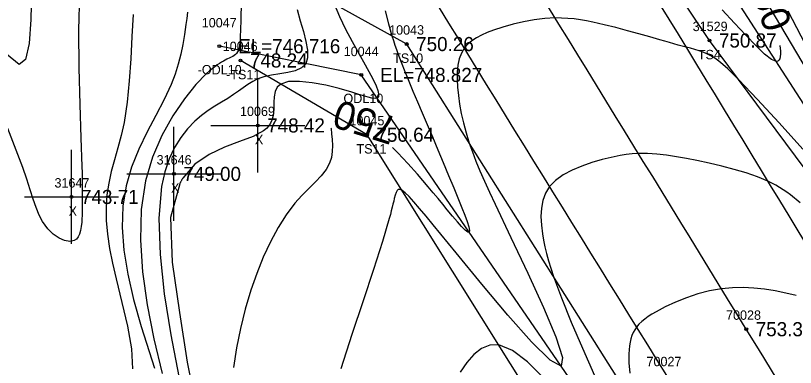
# Model space of a CAD drawing. Extents: x 1376587 to 1378239, y 1000335 to 1003031.
# Drawn here: x 1377858.2 to 1377941.2, y 1000717.4 to 1000754.9 of the extents above; entities that cross this region are included whole.
import ezdxf

# ---------------------------------------------------------------- set-up
doc = ezdxf.new("R2010")
doc.units = 0
for name, color, linetype in [('RD_DTM_BkLn1', 7, 'Continuous'), ('RD_DTM_BkLn2', 7, 'Continuous'), ('RD_DTM_BkLn_txCode', 7, 'Continuous'), ('RD_DTM_Major1', 7, 'Continuous'), ('RD_DTM_Major1_Lbl', 7, 'Continuous'), ('RD_DTM_Minor1', 7, 'Continuous'), ('RD_EX_H2O', 7, 'Continuous'), ('RD_EX_H2O_txCode', 7, 'Continuous'), ('RD_EX_Misc', 7, 'Continuous'), ('RD_EX_Misc_txCode', 7, 'Continuous'), ('RD_EX_Road', 7, 'Continuous'), ('RD_EX_Road_txCode', 7, 'Continuous'), ('RD_EX_TX_H2O_ELEV', 7, 'Continuous'), ('RD_EX_TX_Misc_ELEV', 7, 'Continuous'), ('RD_HC_Survey_ELEV', 7, 'Continuous'), ('RD_HC_Survey_txCode', 7, 'Continuous'), ('RD_SMD_Locator', 7, 'Continuous')]:
    doc.layers.add(name, color=color, linetype=linetype)

msp = doc.modelspace()

# ---------------------------------------------------------------- linework, layer by layer
at = {"layer": 'RD_DTM_BkLn1'}
msp.add_spline([(1378169.212, 1000387.103), (1378131.506, 1000434.744), (1378095.477, 1000481.988), (1378063.033, 1000526.867), (1378030.177, 1000574.233), (1377998.011, 1000622.539), (1377965.721, 1000673.201), (1377936, 1000721.493), (1377904.113, 1000773.429), (1377890.868, 1000795.129)], degree=3, dxfattribs=at)
at = {"layer": 'RD_DTM_BkLn2'}
for points in [[(1377938.101, 1000682.171), (1377936.386, 1000691.537), (1377924.442, 1000712.879), (1377899.858, 1000751.833), (1377888.953, 1000757.873), (1377885.684, 1000772.73), (1377874.43, 1000791.143), (1377850.687, 1000829.078), (1377827.828, 1000867.633), (1377814.697, 1000883.605), (1377799.61, 1000888.668), (1377792.432, 1000899.859), (1377781.208, 1000921.663)], [(1378008.67, 1000646.807), (1378003.766, 1000643.675), (1378001.404, 1000645.1), (1377976.657, 1000689.064), (1377948.341, 1000730.353), (1377932.085, 1000752.211), (1377921.755, 1000767.644), (1377900.683, 1000806.395), (1377894.514, 1000820.878), (1377896.367, 1000824.095)], [(1378037.054, 1000660.69), (1378019.371, 1000647.154), (1378012.958, 1000645.379), (1378008.902, 1000647.858), (1378005.689, 1000648.466), (1377979.425, 1000689.869), (1377951.959, 1000733.065), (1377926.815, 1000775.481), (1377904.915, 1000809.034), (1377897.581, 1000820.924), (1377899.385, 1000824.511)], [(1377937.624, 1000681.721), (1377926.509, 1000686.73), (1377916.899, 1000708.24), (1377895.635, 1000742.184), (1377882.169, 1000750.087)]]:
    msp.add_lwpolyline(points, dxfattribs=at)
at = {"layer": 'RD_DTM_Major1'}
for points in [[(1377870.735, 1000754.963), (1377870.603, 1000752.639), (1377870.481, 1000750.273), (1377870.328, 1000747.922), (1377870.103, 1000745.644), (1377869.768, 1000743.494), (1377869.459, 1000742.113), (1377869.109, 1000740.798), (1377868.751, 1000739.528), (1377868.415, 1000738.283), (1377868.134, 1000737.04), (1377867.939, 1000735.78), (1377867.854, 1000734.44), (1377867.883, 1000733.05), (1377868.014, 1000731.604), (1377868.238, 1000730.094), (1377868.542, 1000728.513), (1377868.916, 1000726.855), (1377869.535, 1000724.349), (1377870.131, 1000721.817), (1377870.56, 1000719.412), (1377870.681, 1000717.285)], [(1377897.571, 1000755.353), (1377897.92, 1000753.975), (1377898.282, 1000752.706), (1377898.437, 1000752.207), (1377898.594, 1000751.729), (1377898.754, 1000751.267), (1377898.916, 1000750.815), (1377899.083, 1000750.368), (1377899.255, 1000749.92), (1377899.65, 1000748.918), (1377900.074, 1000747.882), (1377900.523, 1000746.805), (1377900.998, 1000745.683), (1377901.498, 1000744.512), (1377902.02, 1000743.286), (1377902.584, 1000741.958), (1377903.161, 1000740.592), (1377903.739, 1000739.217), (1377904.306, 1000737.856), (1377904.853, 1000736.539), (1377905.366, 1000735.289), (1377905.721, 1000734.416), (1377906.034, 1000733.623), (1377906.286, 1000732.939), (1377906.461, 1000732.392), (1377906.54, 1000732.008), (1377906.506, 1000731.815), (1377906.346, 1000731.832), (1377906.071, 1000732.04), (1377905.698, 1000732.41), (1377905.244, 1000732.913), (1377904.725, 1000733.52), (1377904.158, 1000734.202), (1377903.682, 1000734.782), (1377903.187, 1000735.386), (1377902.673, 1000736.011), (1377902.139, 1000736.653), (1377901.587, 1000737.308), (1377901.017, 1000737.971), (1377899.985, 1000739.129), (1377898.919, 1000740.262), (1377898.345, 1000740.831)], [(1377939.581, 1000751.69), (1377939.583, 1000751.679), (1377939.624, 1000751.09), (1377939.625, 1000750.771), (1377939.603, 1000750.494), (1377939.555, 1000750.269), (1377939.475, 1000750.1), (1377939.361, 1000749.996), (1377939.208, 1000749.963), (1377938.685, 1000750.177), (1377937.95, 1000750.756), (1377937.031, 1000751.637), (1377935.951, 1000752.76), (1377934.738, 1000754.063), (1377933.418, 1000755.484)], [(1377891.794, 1000742.888), (1377891.798, 1000742.834), (1377891.858, 1000742.266), (1377891.918, 1000741.661), (1377891.951, 1000741.033), (1377891.934, 1000740.397), (1377891.842, 1000739.767), (1377891.649, 1000739.159), (1377891.274, 1000738.482), (1377890.758, 1000737.828), (1377890.136, 1000737.168), (1377889.44, 1000736.477), (1377888.703, 1000735.726), (1377887.957, 1000734.89), (1377887.043, 1000733.678), (1377886.175, 1000732.306), (1377885.357, 1000730.794), (1377884.595, 1000729.163), (1377883.895, 1000727.434), (1377883.262, 1000725.628), (1377882.664, 1000723.627), (1377882.153, 1000721.579), (1377881.734, 1000719.501), (1377881.411, 1000717.411)]]:
    msp.add_lwpolyline(points, dxfattribs=at)
at = {"layer": 'RD_DTM_Minor1'}
for points in [[(1377859.919, 1000757.533), (1377859.837, 1000754.432), (1377859.664, 1000751.893), (1377859.289, 1000750.206), (1377858.601, 1000749.662), (1377857.257, 1000750.767)], [(1377865.037, 1000757.238), (1377864.936, 1000753.313), (1377864.962, 1000749.306), (1377865.062, 1000745.418), (1377865.186, 1000741.851), (1377865.283, 1000738.807), (1377865.297, 1000738.124), (1377865.308, 1000737.488), (1377865.314, 1000736.893), (1377865.318, 1000736.337), (1377865.32, 1000735.817), (1377865.321, 1000735.329), (1377865.321, 1000734.856), (1377865.32, 1000734.411), (1377865.316, 1000733.993), (1377865.307, 1000733.6), (1377865.292, 1000733.229), (1377865.27, 1000732.879), (1377865.221, 1000732.41), (1377865.147, 1000731.987), (1377865.04, 1000731.618), (1377864.893, 1000731.311), (1377864.699, 1000731.073), (1377864.451, 1000730.912), (1377863.995, 1000730.828), (1377863.45, 1000730.915), (1377862.852, 1000731.172), (1377862.237, 1000731.597), (1377861.643, 1000732.188), (1377861.106, 1000732.943), (1377860.749, 1000733.633), (1377860.425, 1000734.424), (1377860.111, 1000735.321), (1377859.784, 1000736.33), (1377859.421, 1000737.456), (1377859, 1000738.704), (1377857.393, 1000742.863)], [(1377882.233, 1000756.147), (1377882.197, 1000754.561), (1377882.159, 1000753.19), (1377882.143, 1000752.76), (1377882.124, 1000752.367), (1377882.097, 1000752.012), (1377882.061, 1000751.698), (1377882.011, 1000751.424), (1377881.946, 1000751.193), (1377881.859, 1000750.998), (1377881.754, 1000750.842), (1377881.632, 1000750.715), (1377881.495, 1000750.61), (1377881.344, 1000750.519), (1377881.181, 1000750.436), (1377881.034, 1000750.365), (1377880.715, 1000750.21), (1377880.54, 1000750.121), (1377880.353, 1000750.021), (1377880.154, 1000749.906), (1377879.927, 1000749.766), (1377879.684, 1000749.605), (1377879.426, 1000749.419), (1377879.153, 1000749.208), (1377878.865, 1000748.969), (1377878.561, 1000748.698), (1377877.426, 1000747.533), (1377876.199, 1000746.021), (1377874.965, 1000744.201), (1377873.809, 1000742.114), (1377872.816, 1000739.799), (1377872.07, 1000737.296), (1377871.596, 1000734.22), (1377871.506, 1000730.973), (1377871.742, 1000727.58), (1377872.244, 1000724.068), (1377872.955, 1000720.463), (1377873.816, 1000716.79)], [(1377892.148, 1000756.103), (1377892.704, 1000754.773), (1377893.353, 1000753.429), (1377894.052, 1000752.102), (1377894.759, 1000750.823), (1377895.432, 1000749.622), (1377896.029, 1000748.529), (1377896.342, 1000747.919), (1377896.595, 1000747.374), (1377896.773, 1000746.907), (1377896.862, 1000746.527), (1377896.847, 1000746.248), (1377896.715, 1000746.08), (1377896.487, 1000746.03), (1377896.16, 1000746.063), (1377895.742, 1000746.163), (1377895.241, 1000746.314), (1377894.666, 1000746.5), (1377894.024, 1000746.706), (1377892.681, 1000747.095), (1377891.234, 1000747.448), (1377889.786, 1000747.719), (1377888.436, 1000747.862), (1377887.288, 1000747.831), (1377886.443, 1000747.579), (1377886.058, 1000747.232), (1377885.842, 1000746.772), (1377885.747, 1000746.23), (1377885.72, 1000745.638), (1377885.714, 1000745.028), (1377885.676, 1000744.431), (1377885.616, 1000744.076), (1377885.517, 1000743.739), (1377885.375, 1000743.422), (1377885.182, 1000743.125), (1377884.934, 1000742.849), (1377884.625, 1000742.594), (1377883.51, 1000742.012), (1377882.073, 1000741.475), (1377880.459, 1000740.873), (1377878.817, 1000740.096), (1377877.294, 1000739.034), (1377876.038, 1000737.577), (1377876.004, 1000737.522), (1377875.97, 1000737.466), (1377875.936, 1000737.41), (1377875.87, 1000737.297), (1377875.838, 1000737.239), (1377875.814, 1000737.195), (1377875.79, 1000737.151), (1377875.767, 1000737.107), (1377875.743, 1000737.062), (1377875.72, 1000737.017), (1377875.698, 1000736.972), (1377874.724, 1000733.392), (1377874.885, 1000728.633), (1377875.689, 1000723.257), (1377876.48, 1000717.967), (1377877.56, 1000712.734)], [(1377876.525, 1000755.223), (1377876.436, 1000754.56), (1377876.346, 1000753.91), (1377876.191, 1000752.845), (1377876.014, 1000751.793), (1377875.801, 1000750.745), (1377875.535, 1000749.691), (1377875.201, 1000748.622), (1377874.781, 1000747.53), (1377874.029, 1000745.923), (1377873.152, 1000744.244), (1377872.231, 1000742.491), (1377871.342, 1000740.659), (1377870.566, 1000738.744), (1377869.982, 1000736.743), (1377869.646, 1000734.58), (1377869.578, 1000732.305), (1377869.76, 1000729.904), (1377870.17, 1000727.359), (1377870.789, 1000724.656), (1377871.598, 1000721.779), (1377873.023, 1000717.349)], [(1377888.183, 1000755.502), (1377888.524, 1000754.307), (1377888.856, 1000753.169), (1377889.129, 1000752.116), (1377889.293, 1000751.175), (1377889.301, 1000750.376), (1377889.102, 1000749.745), (1377888.652, 1000749.29), (1377887.998, 1000748.991), (1377887.204, 1000748.799), (1377886.336, 1000748.662), (1377885.458, 1000748.53), (1377884.636, 1000748.351), (1377884.021, 1000748.133), (1377883.468, 1000747.858), (1377882.955, 1000747.54), (1377882.458, 1000747.19), (1377881.955, 1000746.823), (1377881.421, 1000746.45), (1377880.8, 1000746.055), (1377880.132, 1000745.652), (1377879.433, 1000745.224), (1377878.716, 1000744.754), (1377877.997, 1000744.226), (1377877.289, 1000743.621), (1377876.518, 1000742.825), (1377875.797, 1000741.898), (1377875.145, 1000740.83), (1377874.579, 1000739.61), (1377874.116, 1000738.228), (1377873.774, 1000736.671), (1377873.488, 1000733.304), (1377873.604, 1000729.448), (1377874.045, 1000725.254), (1377874.733, 1000720.876), (1377875.589, 1000716.466)], [(1377940.401, 1000755.379), (1377942.249, 1000751.808)], [(1377942.002, 1000740.64), (1377939.479, 1000743.435), (1377937.153, 1000745.969), (1377935.198, 1000748.025), (1377934.571, 1000748.655), (1377934.015, 1000749.189), (1377933.515, 1000749.639), (1377933.059, 1000750.013), (1377932.632, 1000750.323), (1377932.222, 1000750.578), (1377931.808, 1000750.793), (1377931.391, 1000750.97), (1377930.967, 1000751.121), (1377930.529, 1000751.253), (1377930.072, 1000751.378), (1377929.591, 1000751.504), (1377929.18, 1000751.613), (1377928.75, 1000751.729), (1377928.298, 1000751.853), (1377927.825, 1000751.984), (1377927.33, 1000752.123), (1377926.813, 1000752.271), (1377925.717, 1000752.585), (1377924.553, 1000752.918), (1377923.343, 1000753.256), (1377922.11, 1000753.585), (1377920.878, 1000753.892), (1377919.67, 1000754.163), (1377918.998, 1000754.296), (1377918.336, 1000754.41), (1377917.676, 1000754.502), (1377917.013, 1000754.567), (1377916.34, 1000754.603), (1377915.652, 1000754.606), (1377914.556, 1000754.542), (1377913.43, 1000754.403), (1377912.297, 1000754.198), (1377911.179, 1000753.939), (1377910.098, 1000753.635), (1377909.077, 1000753.297), (1377908.429, 1000753.052), (1377907.826, 1000752.788), (1377907.274, 1000752.5), (1377906.781, 1000752.181), (1377906.353, 1000751.824), (1377905.997, 1000751.422), (1377905.669, 1000750.87), (1377905.442, 1000750.251), (1377905.303, 1000749.572), (1377905.238, 1000748.843), (1377905.233, 1000748.07), (1377905.274, 1000747.262), (1377905.358, 1000746.358), (1377905.485, 1000745.42), (1377905.659, 1000744.447), (1377905.885, 1000743.435), (1377906.168, 1000742.383), (1377906.512, 1000741.289), (1377906.844, 1000740.356), (1377907.224, 1000739.38), (1377907.654, 1000738.347), (1377908.137, 1000737.245), (1377908.676, 1000736.059), (1377909.273, 1000734.778), (1377910.949, 1000731.255), (1377912.749, 1000727.471), (1377914.427, 1000723.816), (1377915.74, 1000720.684), (1377916.445, 1000718.465), (1377916.296, 1000717.55), (1377915.133, 1000718.204), (1377913.15, 1000720.151), (1377910.63, 1000722.977), (1377907.857, 1000726.268), (1377905.114, 1000729.61), (1377902.686, 1000732.587), (1377901.911, 1000733.528), (1377901.221, 1000734.351), (1377900.618, 1000735.046), (1377900.102, 1000735.605), (1377899.674, 1000736.018), (1377899.335, 1000736.277), (1377899.119, 1000736.371), (1377898.953, 1000736.358), (1377898.824, 1000736.246), (1377898.72, 1000736.043), (1377898.629, 1000735.755), (1377898.536, 1000735.392), (1377898.468, 1000735.113), (1377898.393, 1000734.804), (1377898.31, 1000734.465), (1377898.217, 1000734.096), (1377898.113, 1000733.698), (1377897.997, 1000733.27), (1377897.27, 1000730.829), (1377896.315, 1000727.861), (1377895.208, 1000724.515), (1377894.024, 1000720.938), (1377892.84, 1000717.28)], [(1377941.736, 1000734.936), (1377940.702, 1000735.789), (1377940.32, 1000736.07), (1377939.935, 1000736.332), (1377939.543, 1000736.577), (1377939.141, 1000736.808), (1377938.726, 1000737.026), (1377938.294, 1000737.234), (1377937.184, 1000737.697), (1377935.982, 1000738.115), (1377934.711, 1000738.495), (1377933.397, 1000738.838), (1377932.063, 1000739.15), (1377930.735, 1000739.435), (1377929.641, 1000739.653), (1377928.569, 1000739.846), (1377927.519, 1000740.005), (1377926.492, 1000740.119), (1377925.489, 1000740.18), (1377924.509, 1000740.179), (1377923.857, 1000740.139), (1377923.213, 1000740.069), (1377922.573, 1000739.971), (1377921.934, 1000739.847), (1377921.293, 1000739.701), (1377920.645, 1000739.535), (1377919.557, 1000739.22), (1377918.48, 1000738.849), (1377917.453, 1000738.415), (1377916.514, 1000737.912), (1377915.7, 1000737.33), (1377915.05, 1000736.664), (1377914.616, 1000735.963), (1377914.335, 1000735.193), (1377914.185, 1000734.364), (1377914.145, 1000733.486), (1377914.194, 1000732.57), (1377914.309, 1000731.627), (1377914.42, 1000730.955), (1377914.558, 1000730.264), (1377914.727, 1000729.543), (1377914.932, 1000728.783), (1377915.177, 1000727.971), (1377915.468, 1000727.098), (1377916.319, 1000724.825), (1377917.376, 1000722.255), (1377918.576, 1000719.477), (1377919.857, 1000716.581)], [(1377941.318, 1000725.088), (1377940.193, 1000725.339), (1377939.07, 1000725.558), (1377937.945, 1000725.737), (1377936.814, 1000725.863), (1377935.674, 1000725.923), (1377934.522, 1000725.905), (1377933.355, 1000725.794), (1377932.099, 1000725.567), (1377930.848, 1000725.24), (1377929.626, 1000724.834), (1377928.46, 1000724.37), (1377927.374, 1000723.867), (1377926.394, 1000723.345), (1377925.961, 1000723.089), (1377925.562, 1000722.831), (1377925.197, 1000722.567), (1377924.868, 1000722.297), (1377924.576, 1000722.016), (1377924.325, 1000721.722), (1377924.127, 1000721.435), (1377923.961, 1000721.132), (1377923.826, 1000720.813), (1377923.717, 1000720.476), (1377923.632, 1000720.118), (1377923.568, 1000719.738), (1377923.493, 1000718.874), (1377923.5, 1000717.904), (1377923.593, 1000716.825)], [(1377914.41, 1000716.303), (1377912.728, 1000718.013), (1377911.126, 1000719.235), (1377909.643, 1000719.823), (1377908.701, 1000719.799), (1377907.828, 1000719.448), (1377907.013, 1000718.817), (1377906.251, 1000717.954), (1377905.532, 1000716.905)]]:
    msp.add_lwpolyline(points, dxfattribs=at)
at = {"layer": 'RD_EX_H2O'}
for points in [[(1378004.897, 1000647.311), (1377978.29, 1000689.615), (1377950.659, 1000732.22), (1377923.852, 1000773.755), (1377903.897, 1000808.511), (1377896.301, 1000821.096)], [(1377931.899, 1000690.272), (1377920.79, 1000711.003), (1377895.021, 1000748.548), (1377879.913, 1000751.604)]]:
    msp.add_lwpolyline(points, dxfattribs=at)
at = {"layer": 'RD_EX_Misc'}
for p, q in [((1377884.009, 1000738.174), (1377884.009, 1000748.174)), ((1377875.082, 1000733.016), (1377875.082, 1000743.016)), ((1377879.009, 1000743.174), (1377889.009, 1000743.174)), ((1377864.186, 1000730.564), (1377864.186, 1000740.564)), ((1377870.082, 1000738.016), (1377880.082, 1000738.016)), ((1377859.186, 1000735.564), (1377869.186, 1000735.564))]:
    msp.add_line(p, q, dxfattribs=at)
at = {"layer": 'RD_EX_Road'}
for points in [[(1378177.15, 1000392.854), (1378139.733, 1000441.521), (1378104.671, 1000487.69), (1378071.786, 1000533.085), (1378038.454, 1000579.804), (1378007.554, 1000627.96), (1377974.27, 1000678.859), (1377944.465, 1000727.117), (1377913.028, 1000778.581), (1377899.668, 1000800.294)], [(1378161.362, 1000381.162), (1378123.914, 1000428.538), (1378087.578, 1000476.324), (1378055.075, 1000520.944), (1378021.673, 1000568.713), (1377989.952, 1000617.081), (1377957.327, 1000668.378), (1377927.534, 1000716.552), (1377895.409, 1000768.824), (1377883.752, 1000788.501)]]:
    msp.add_spline(points, degree=3, dxfattribs=at)
at = {"layer": 'RD_SMD_Locator'}
for centre in [(1377879.913, 1000751.604), (1377899.858, 1000751.833), (1377932.085, 1000752.211), (1377882.169, 1000750.087), (1377895.021, 1000748.548), (1377884.009, 1000743.174), (1377895.635, 1000742.184), (1377875.082, 1000738.016), (1377864.186, 1000735.564), (1377936, 1000721.493)]:
    msp.add_circle(centre, 0.15, dxfattribs=at)

# ---------------------------------------------------------------- texts
at = {"layer": 'RD_DTM_BkLn_txCode'}
for s, p in [('31529', (1377930.29, 1000753.211)), ('10043', (1377897.984, 1000752.833)), ('10046', (1377880.271, 1000751.087)), ('TS10', (1377898.409, 1000749.833)), ('TS4', (1377930.841, 1000750.211)), ('-TS11', (1377880.634, 1000748.087)), ('10045', (1377893.761, 1000743.184)), ('TS11', (1377894.509, 1000740.184))]:
    msp.add_text(s, height=1, dxfattribs=at).set_placement(p)
at = {"layer": 'RD_DTM_Major1_Lbl'}
for rotation, p in [(289.71893, (1377935.815, 1000759.22)), (162.56638, (1377899.041, 1000743.939))]:
    msp.add_text('750', height=3, rotation=rotation, dxfattribs=at).set_placement(p)
at = {"layer": 'RD_EX_H2O_txCode'}
for s, p in [('10047', (1377878.039, 1000753.604)), ('10044', (1377893.147, 1000750.548)), ('-ODL10', (1377877.606, 1000748.604)), ('ODL10', (1377893.123, 1000745.548))]:
    msp.add_text(s, height=1, dxfattribs=at).set_placement(p)
at = {"layer": 'RD_EX_Misc_txCode'}
for s, p in [('10069', (1377882.111, 1000744.174)), ('X', (1377883.694, 1000741.174)), ('31646', (1377873.239, 1000739.016)), ('31647', (1377862.367, 1000736.564)), ('X', (1377874.767, 1000736.016)), ('X', (1377863.871, 1000733.564))]:
    msp.add_text(s, height=1, dxfattribs=at).set_placement(p)
at = {"layer": 'RD_EX_Road_txCode'}
msp.add_text('70027', height=1, dxfattribs=at).set_placement((1377925.377, 1000717.552))
at = {"layer": 'RD_EX_TX_H2O_ELEV'}
for s, p in [('EL=746.716', (1377881.913, 1000750.854)), ('EL=748.827', (1377897.021, 1000747.798))]:
    msp.add_text(s, height=1.5, dxfattribs=at).set_placement(p)
at = {"layer": 'RD_EX_TX_Misc_ELEV'}
for s, p in [('750.26', (1377900.858, 1000751.083)), ('750.87', (1377933.085, 1000751.461)), ('748.24', (1377883.169, 1000749.337)), ('748.42', (1377885.009, 1000742.424)), ('750.64', (1377896.635, 1000741.434)), ('749.00', (1377876.082, 1000737.266)), ('743.71', (1377865.186, 1000734.814))]:
    msp.add_text(s, height=1.5, dxfattribs=at).set_placement(p)
at = {"layer": 'RD_HC_Survey_ELEV'}
msp.add_text('753.30', height=1.5, dxfattribs=at).set_placement((1377937, 1000720.743))
at = {"layer": 'RD_HC_Survey_txCode'}
msp.add_text('70028', height=1, dxfattribs=at).set_placement((1377933.843, 1000722.493))

doc.saveas('drawing.dxf')
